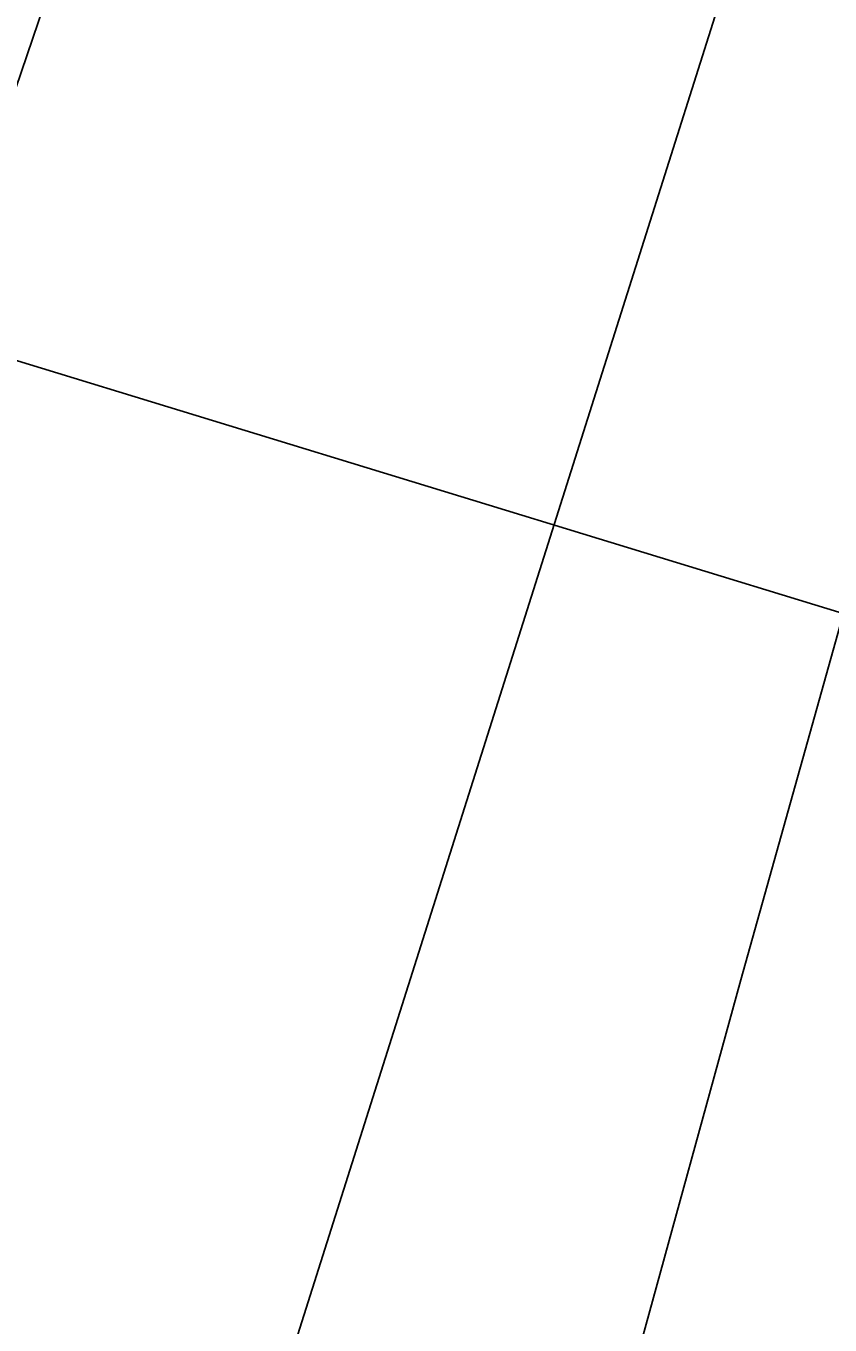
# Model space of a CAD drawing. Extents: x 3297716 to 3335574, y 688621 to 713991.
# Drawn here: x 3323571.2 to 3323670.1, y 697076 to 697235.7 of the extents above; entities that cross this region are included whole.
import ezdxf

# ---------------------------------------------------------------- set-up
doc = ezdxf.new("R2010")
doc.units = 0
for name, color, linetype in [('V-RIVR-EDGE', 7, 'Continuous'), ('V-RIVR-RANG', 7, 'Continuous'), ('V-TOPO-DPTH', 7, 'Continuous'), ('V-TOPO-MAJR', 7, 'Continuous'), ('V-TOPO-MINR', 7, 'Continuous')]:
    doc.layers.add(name, color=color, linetype=linetype)

msp = doc.modelspace()

# ---------------------------------------------------------------- linework, layer by layer
at = {"layer": 'V-RIVR-EDGE'}
msp.add_spline([(3322948.366287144, 694020.914767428), (3322949.4141121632, 694024.6369113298), (3322957.602035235, 694042.4556020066), (3322966.987881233, 694074.2322378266), (3322979.8744808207, 694110.2660500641), (3322999.013836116, 694165.6745500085), (3323019.31083972, 694218.7533695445), (3323047.4165960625, 694293.142044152), (3323064.985570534, 694340.7983676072), (3323068.5227630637, 694359.7919671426), (3323070.099856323, 694370.2587478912), (3323070.903266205, 694381.5030476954), (3323071.352437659, 694406.3213277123), (3323072.9285719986, 694416.4003078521), (3323078.7714719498, 694426.8565404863), (3323084.230406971, 694438.8649344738), (3323087.357743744, 694448.9400789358), (3323090.11358154, 694465.6087926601), (3323090.51768378, 694472.200444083), (3323089.3744192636, 694480.3471336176), (3323089.386885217, 694485.3885415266), (3323093.6795416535, 694496.2364104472), (3323102.6353945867, 694510.9507784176), (3323113.519702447, 694521.3945450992), (3323114.309687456, 694527.2096363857), (3323113.949695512, 694538.4568129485), (3323114.762694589, 694553.5791188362), (3323118.7011125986, 694578.0009679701), (3323122.9966457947, 694590.0122387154), (3323131.9640057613, 694609.3802139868), (3323139.744949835, 694619.4438514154), (3323140.917940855, 694623.3189807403), (3323134.3349197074, 694627.2132884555), (3323134.341632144, 694629.9278927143), (3323141.3556052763, 694643.4836534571), (3323147.9645172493, 694650.0599621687), (3323149.147097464, 694657.8130975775), (3323151.8856747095, 694667.5014003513), (3323156.9616037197, 694681.4497563), (3323161.663156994, 694700.8282796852), (3323165.5871912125, 694719.4331196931), (3323168.713569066, 694729.1204635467), (3323174.948105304, 694741.1269396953), (3323179.2369260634, 694750.4236061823), (3323184.311896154, 694763.9841615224), (3323190.1528782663, 694773.6647929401), (3323189.3964554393, 694781.4227229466), (3323190.575199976, 694787.6246559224), (3323200.325832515, 694810.093118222), (3323212.421488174, 694839.9240385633), (3323221.02310268, 694868.2123867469), (3323223.7760637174, 694883.7176986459), (3323229.641018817, 694903.093345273), (3323232.778903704, 694917.4342964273), (3323234.7505100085, 694930.6147225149), (3323239.0508378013, 694944.5649963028), (3323242.1752978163, 694953.4767389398), (3323245.70386007, 694968.980133), (3323248.836950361, 694981.3820811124), (3323256.253107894, 695000.7538920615), (3323259.3708554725, 695006.9510304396), (3323262.095048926, 695010.8223240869), (3323260.9575379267, 695021.2958172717), (3323261.3683526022, 695030.6020729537), (3323262.5538095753, 695039.5186101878), (3323266.06319344, 695047.2659920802), (3323266.462501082, 695051.9186404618), (3323266.1120983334, 695067.043823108), (3323267.315774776, 695083.3285719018), (3323269.6905243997, 695102.712848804), (3323271.273371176, 695115.5064332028), (3323274.789467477, 695125.968419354), (3323280.228265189, 695129.8330005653), (3323284.902968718, 695138.353106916), (3323287.2566221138, 695149.2057704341), (3323288.843304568, 695163.550557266), (3323288.85768836, 695169.367566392), (3323285.7629548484, 695172.4776426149), (3323285.773502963, 695176.7434493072), (3323290.0575291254, 695184.101112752), (3323291.2401093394, 695191.8542481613), (3323304.1113662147, 695221.6832506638), (3323311.1358874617, 695239.5048180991), (3323319.7566803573, 695275.5491784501), (3323326.0573820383, 695314.3138965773), (3323328.486790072, 695355.8028081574), (3323328.182415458, 695389.5424200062), (3323328.992537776, 695403.5013240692), (3323333.289029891, 695415.9003954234), (3323336.8012905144, 695424.811179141), (3323336.8195099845, 695432.1793907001), (3323336.830058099, 695436.4451973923), (3323334.507090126, 695438.0021533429), (3323333.741078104, 695441.8820772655), (3323334.1451803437, 695448.4737286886), (3323336.0899369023, 695450.7957377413), (3323336.505546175, 695462.0409964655), (3323334.9677686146, 695467.4740406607), (3323336.535272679, 695474.062815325), (3323337.7216885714, 695483.367153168), (3323338.900433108, 695489.5690861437), (3323338.9301596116, 695501.5909050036), (3323339.7239802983, 695508.9571987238), (3323344.3785465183, 695509.3334922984), (3323347.511636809, 695521.7354404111), (3323348.689422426, 695527.5495727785), (3323352.1844224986, 695529.4799455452), (3323353.747131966, 695534.1297171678), (3323353.7509676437, 695535.6809196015), (3323351.8148413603, 695536.8491160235), (3323349.5110517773, 695546.162084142), (3323347.230276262, 695564.7822668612), (3323348.4214867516, 695576.0256077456), (3323350.758838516, 695580.2856609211), (3323348.829424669, 695584.1684616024), (3323346.131122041, 695590.7677843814), (3323352.3982615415, 695615.9594812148), (3323351.6293727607, 695618.6760033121), (3323350.4688476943, 695619.8422818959), (3323349.7335210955, 695636.1318252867), (3323350.5235061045, 695641.9469165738), (3323355.5764210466, 695646.5880579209), (3323358.322669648, 695659.3787655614), (3323360.2722208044, 695663.6397776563), (3323363.373666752, 695663.2443056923), (3323363.3592829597, 695657.4272965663), (3323367.216192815, 695648.8860939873), (3323370.3205155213, 695649.6540238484), (3323370.74379615, 695664.0016874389), (3323374.2503032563, 695670.5856675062), (3323381.254687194, 695680.2634221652), (3323382.047548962, 695687.2419152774), (3323388.698653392, 695710.8814507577), (3323396.5179542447, 695736.4571125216), (3323397.7034112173, 695745.3736497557), (3323398.499149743, 695753.5155446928), (3323397.7379323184, 695759.3344716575), (3323393.8762278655, 695765.9366711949), (3323394.2832068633, 695773.691724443), (3323399.3466699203, 695782.5986724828), (3323407.1093945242, 695785.294098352), (3323417.967811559, 695785.2672486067), (3323417.976441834, 695788.757454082), (3323420.721731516, 695801.1603611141), (3323422.293071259, 695809.3003382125), (3323424.6380943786, 695816.6627962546), (3323424.665903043, 695827.9090138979), (3323425.8379351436, 695831.3963426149), (3323428.559251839, 695834.1042344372), (3323437.473871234, 695832.1431762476), (3323439.0327450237, 695835.2417454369), (3323431.6750815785, 695839.5257715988), (3323429.7552569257, 695847.2865783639), (3323429.780188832, 695857.369394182), (3323430.5864754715, 695869.7770958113), (3323433.7042230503, 695875.9742341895), (3323435.265014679, 695879.8484045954), (3323433.7329906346, 695887.6082524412), (3323434.9098173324, 695893.0345841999), (3323438.4144066, 695898.8429630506), (3323445.79987871, 695905.8051545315), (3323452.791796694, 695910.4415012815), (3323454.3487526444, 695912.7644692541), (3323453.196857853, 695917.4209533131), (3323447.3932736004, 695922.8645456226), (3323447.404780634, 695927.5181529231), (3323447.416287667, 695932.1717602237), (3323452.107292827, 695947.284476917), (3323456.0351627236, 695967.4405193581), (3323463.0577661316, 695984.4864855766), (3323466.9482381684, 695989.5183042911), (3323475.1035579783, 695994.1517742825), (3323476.276548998, 695998.0269036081), (3323476.29093279, 696003.8439127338), (3323479.0218386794, 696010.4298106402), (3323484.859944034, 696018.9470402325), (3323492.248292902, 696027.0726335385), (3323500.4103251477, 696034.420707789), (3323505.8702190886, 696046.8169023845), (3323508.9841309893, 696051.4628383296), (3323516.364808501, 696056.4860267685), (3323519.4835149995, 696063.0709657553), (3323526.0885912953, 696068.0960720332), (3323531.5379371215, 696076.2264599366), (3323536.21455849, 696085.5221675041), (3323536.2270244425, 696090.5635754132), (3323531.979437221, 696097.9423350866), (3323530.438782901, 696102.2119774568), (3323530.444536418, 696104.5387811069), (3323533.94049541, 696106.8569544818), (3323544.0789285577, 696129.3244578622), (3323548.748837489, 696135.9055611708), (3323553.436965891, 696149.8548760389), (3323555.396106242, 696157.9938942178), (3323554.638724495, 696165.3640236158), (3323556.59019349, 696170.4006369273), (3323558.1500261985, 696173.8870067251), (3323559.714653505, 696179.3123795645), (3323566.346579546, 696195.1959028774), (3323569.860758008, 696204.8822878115), (3323570.2715726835, 696214.1885434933), (3323571.8304464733, 696217.2871126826), (3323578.0371740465, 696218.047371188), (3323583.086253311, 696221.1373101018), (3323583.8819918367, 696229.2792050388), (3323588.564366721, 696240.9017162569), (3323595.1799911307, 696250.192629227), (3323599.4563459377, 696254.447887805), (3323606.4425104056, 696256.7574309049), (3323608.7856156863, 696263.3442877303), (3323619.356918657, 696304.0374607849), (3323636.948907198, 696361.0009988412), (3323653.396672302, 696425.7234258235), (3323674.5287301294, 696502.8439652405), (3323685.0875671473, 696538.4957303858), (3323701.095749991, 696582.2778834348), (3323710.868437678, 696613.665759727), (3323717.158591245, 696648.1646711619), (3323723.848052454, 696687.3162309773), (3323726.2304734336, 696709.8029127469), (3323735.2342723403, 696743.907311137), (3323756.7119383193, 696803.9636648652), (3323773.9113316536, 696858.9891587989), (3323781.3562567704, 696889.9949879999), (3323782.9237608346, 696896.5837626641), (3323786.031919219, 696898.902894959), (3323786.427391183, 696902.0043409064), (3323784.883860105, 696905.1105814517), (3323782.175968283, 696907.8318981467), (3323782.578152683, 696913.6479483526), (3323780.643944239, 696915.591745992), (3323779.094659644, 696916.3711828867), (3323779.1167147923, 696925.2905968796), (3323780.318473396, 696940.7997444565), (3323785.4030326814, 696958.2383058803), (3323787.753809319, 696967.927567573), (3323789.6918534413, 696967.5349723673), (3323796.2825459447, 696966.7430695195), (3323797.839501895, 696969.066037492), (3323798.238809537, 696973.7186858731), (3323801.3910782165, 696993.8766461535), (3323801.422722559, 697006.6740662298), (3323801.468750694, 697025.2884954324), (3323803.4509051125, 697042.7347282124), (3323803.8607608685, 697051.6531832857), (3323803.869391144, 697055.1433887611), (3323801.1643760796, 697059.0281072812), (3323800.3964462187, 697062.1324299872), (3323801.9514843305, 697063.6797967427), (3323806.9928922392, 697063.6673307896), (3323807.3893231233, 697067.1565773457), (3323807.415213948, 697077.6271937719), (3323807.8298643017, 697088.4846518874), (3323810.182558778, 697098.9495147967), (3323812.5342943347, 697109.026577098), (3323817.962543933, 697108.6253516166), (3323823.39367029, 697109.387527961), (3323824.5609077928, 697110.9358536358), (3323821.4652153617, 697113.6581292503), (3323821.085086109, 697116.761493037), (3323819.923602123, 697117.5399710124), (3323809.84941658, 697121.0551083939), (3323809.46545165, 697122.6072697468), (3323809.4731230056, 697125.709674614), (3323818.4376062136, 697143.9142480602), (3323821.5716554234, 697156.7039967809), (3323825.451579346, 697157.4700088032), (3323830.8817467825, 697157.8443845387), (3323833.9889462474, 697159.7757162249), (3323833.9946997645, 697162.1025198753), (3323830.1214882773, 697164.0511121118), (3323823.528877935, 697164.067413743), (3323823.148748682, 697167.1707775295), (3323823.1554611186, 697169.885381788), (3323825.0982998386, 697171.4317896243), (3323827.8138630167, 697171.8128777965), (3323829.3660243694, 697172.196842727), (3323830.147379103, 697174.5217285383), (3323831.7100885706, 697179.1715001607), (3323834.043604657, 697181.8803509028), (3323834.0570295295, 697187.3095594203), (3323836.42027212, 697202.0402290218), (3323835.2664594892, 697205.9211118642), (3323827.1351126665, 697210.9826570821), (3323823.2695725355, 697216.0336541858), (3323822.8923200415, 697220.3004197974), (3323824.455029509, 697224.9501914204), (3323826.8038883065, 697233.863851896), (3323831.4795507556, 697242.7717588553), (3323836.5621922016, 697259.4347190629), (3323841.2733346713, 697282.6912485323), (3323847.535679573, 697305.9439423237), (3323851.8436787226, 697322.9966209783), (3323857.30932618, 697337.7196192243), (3323865.101777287, 697352.4368639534), (3323867.8441902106, 697363.6763691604), (3323867.087767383, 697371.4342991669), (3323864.781101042, 697379.5838654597), (3323867.138590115, 697391.9877314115), (3323875.3504861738, 697419.5014372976), (3323883.142937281, 697434.2186820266), (3323896.773493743, 697457.4531563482), (3323907.27959019, 697471.7758880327), (3323915.068205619, 697484.9419303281), (3323917.8202077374, 697500.059441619), (3323925.6395085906, 697525.6351033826), (3323933.834144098, 697546.1683983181), (3323940.075392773, 697560.8894787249), (3323942.0345331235, 697569.028496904), (3323946.7197847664, 697581.8144099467), (3323953.3488340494, 697596.5345314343), (3323965.8303724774, 697625.5888916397), (3323975.5790871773, 697647.2817527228), (3323979.108608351, 697663.1729473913), (3323983.4137307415, 697679.0622242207), (3323992.005756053, 697703.4725663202), (3323996.7044325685, 697721.6876878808), (3324001.768854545, 697730.9824365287), (3324007.608877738, 697740.275267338), (3324011.530035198, 697757.7167055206), (3324016.234465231, 697778.2586307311), (3324014.7503871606, 697805.4085089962), (3324012.861247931, 697825.5789352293), (3324013.656986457, 697833.7208301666), (3324020.7141109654, 697864.7276182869), (3324032.9037407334, 697932.5629982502), (3324038.393361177, 697956.9810117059), (3324042.6812230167, 697965.8898775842), (3324046.575530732, 697972.4728987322), (3324050.8729817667, 697985.2597706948), (3324055.9306913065, 697991.839915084), (3324055.941239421, 697996.105721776), (3324055.5716582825, 698003.474892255), (3324056.792595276, 698026.7400519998), (3324061.141827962, 698060.4681568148), (3324067.83416593, 698100.7831184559), (3324075.2973105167, 698139.1571592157), (3324081.5471894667, 698157.3684450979), (3324088.5554090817, 698168.5974021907), (3324090.8965965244, 698174.4086577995), (3324094.80720587, 698187.5842892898), (3324095.6230817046, 698203.8699970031), (3324097.26154581, 698239.1560166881), (3324100.4454588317, 698272.1113970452), (3324108.318459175, 698319.4038928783), (3324118.9156529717, 698370.567682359), (3324132.5970321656, 698414.3555889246), (3324146.3426589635, 698484.1261362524), (3324153.002393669, 698511.2558772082), (3324155.7438476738, 698522.1075818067), (3324161.575240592, 698527.9102071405), (3324167.807858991, 698539.1410820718), (3324172.4959873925, 698553.09039694), (3324172.5199603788, 698562.7854121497), (3324169.43865174, 698571.3246968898), (3324162.0963310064, 698581.8135327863), (3324160.9425183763, 698585.6944156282), (3324160.9501897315, 698588.7968204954), (3324167.2480146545, 698626.3981367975), (3324180.217081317, 698695.7828013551), (3324201.7935160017, 698795.7826177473), (3324223.6973393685, 698871.3500368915), (3324235.4301263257, 698911.2647319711), (3324246.7501807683, 698941.0975701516), (3324253.0249916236, 698969.3916718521), (3324262.801514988, 699002.3307505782), (3324270.197535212, 699013.5587487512), (3324276.820830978, 699025.9520665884), (3324280.341721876, 699038.3530557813), (3324280.3656948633, 699048.0480709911), (3324280.0009083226, 699057.3562445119), (3324275.754280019, 699065.1228047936), (3324274.631152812, 699081.4133071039), (3324272.355171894, 699101.9724928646), (3324269.6933082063, 699123.308238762), (3324271.681216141, 699143.0812751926), (3324274.8411561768, 699166.3416403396), (3324284.6243919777, 699201.9953233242), (3324289.3422468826, 699227.9664570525), (3324288.9860906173, 699240.7648360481), (3324287.448313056, 699246.1978802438), (3324284.354538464, 699249.6957570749), (3324270.408100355, 699255.5472873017), (3324268.4806043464, 699260.2056891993), (3324271.223976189, 699271.8329950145), (3324280.526396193, 699269.8709779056), (3324281.308709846, 699272.5836643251), (3324283.667157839, 699285.3753308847), (3324286.4345026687, 699306.6976519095), (3324288.412821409, 699322.592682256), (3324292.3397323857, 699342.360924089), (3324299.3786374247, 699365.9995006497), (3324314.285748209, 699434.9915700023), (3324317.7874607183, 699439.6365470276), (3324326.706874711, 699439.6144918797), (3324329.8150330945, 699441.9336241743), (3324329.8303758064, 699448.1384339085), (3324329.838047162, 699451.2408387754), (3324334.8890442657, 699455.1063789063), (3324345.3769212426, 699462.0608990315), (3324350.0621728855, 699474.8468120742), (3324350.094776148, 699488.0320327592), (3324350.1177902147, 699497.3392473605), (3324354.0437422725, 699516.7196885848), (3324362.6463156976, 699545.3958373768), (3324370.4560273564, 699567.0934930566), (3324371.64052541, 699575.622229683), (3324363.525480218, 699587.2763852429), (3324361.209224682, 699591.5479454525), (3324361.220731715, 699596.2015527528), (3324361.2322387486, 699600.8551600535), (3324374.9069055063, 699641.9284623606), (3324390.560849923, 699699.2845956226), (3324404.2527772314, 699747.3383088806), (3324408.9859748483, 699779.5142523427), (3324416.846509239, 699821.7653402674), (3324421.1573851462, 699839.9814207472), (3324418.8660615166, 699854.3357967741), (3324419.2778351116, 699864.0298530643), (3324419.284547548, 699866.7444573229), (3324416.960620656, 699867.9136126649), (3324409.5991215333, 699870.6464363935), (3324408.828314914, 699872.5873572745), (3324409.611587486, 699875.6878443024), (3324415.0733992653, 699888.8596401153), (3324417.048841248, 699903.5912686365), (3324417.0728142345, 699913.2862838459), (3324415.1520306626, 699920.6592900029), (3324412.446056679, 699924.1562079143), (3324416.7530969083, 699940.8210859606), (3324421.0121911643, 699938.0959335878), (3324424.9410199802, 699958.6397766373), (3324426.9576954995, 699990.0468313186), (3324429.7336706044, 700014.8593578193), (3324433.688390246, 700045.8738172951), (3324439.5926610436, 700081.1492888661), (3324442.7794508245, 700115.2680710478), (3324446.2878757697, 700122.6276523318), (3324447.0797786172, 700129.2183448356), (3324446.7428007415, 700149.7727359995), (3324449.525488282, 700177.2998667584), (3324456.9963042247, 700218.7763123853), (3324465.2235429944, 700252.4948280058), (3324468.7693657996, 700274.9786330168), (3324468.828818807, 700299.0222707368), (3324471.6412328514, 700338.5712203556), (3324481.4867984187, 700399.4319428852), (3324496.0540545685, 700487.8150015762), (3324505.1336081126, 700552.5556480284), (3324518.174593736, 700651.0253582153), (3324528.8389118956, 700729.335190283), (3324548.85839063, 700827.0120387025), (3324554.7463597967, 700855.694899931), (3324559.0246324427, 700860.7257597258), (3324565.2476616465, 700868.0786285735), (3324568.379793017, 700880.0927760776), (3324568.3922589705, 700885.1341839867), (3324563.753994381, 700891.3505007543), (3324563.3757829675, 700895.2294657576), (3324563.3844132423, 700898.719671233), (3324568.0907611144, 700920.0371976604), (3324578.2474137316, 700949.8729126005), (3324578.664940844, 700961.8937725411), (3324576.775801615, 700982.0641987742), (3324579.560406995, 701010.3669307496), (3324583.109106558, 701034.0141375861), (3324587.7799744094, 701040.9830415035), (3324591.2768923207, 701043.6890154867), (3324604.4736200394, 701048.3100195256), (3324610.3011772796, 701052.5614424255), (3324613.0311242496, 701058.7595397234), (3324615.763947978, 701066.1210388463), (3324624.7715825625, 701101.7766396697), (3324630.726676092, 701157.6055434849), (3324636.70382477, 701222.3538612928), (3324632.92746415, 701263.470314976), (3324633.7912859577, 701299.1460531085), (3324636.9684865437, 701329.3868292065), (3324647.9601933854, 701383.2642640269), (3324651.114379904, 701404.1978255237), (3324653.483376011, 701421.255298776), (3324659.3799754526, 701453.4283654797), (3324663.718660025, 701482.8906636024), (3324662.5897793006, 701496.854362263), (3324663.009224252, 701509.6508234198), (3324668.096660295, 701528.2527866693), (3324671.2479700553, 701548.0229463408), (3324672.0648048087, 701564.6964546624), (3324673.2771115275, 701584.4714089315), (3324678.352081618, 701598.031964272), (3324681.13285132, 701624.7834938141), (3324682.3259796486, 701636.8024359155), (3324688.164085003, 701645.3196655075), (3324695.941193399, 701653.832100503), (3324697.124732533, 701661.9730365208), (3324700.301933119, 701692.2138126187)], degree=3, dxfattribs=at)
at = {"layer": 'V-RIVR-RANG'}
msp.add_line((3324423.0363, 696933.5612000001), (3323237.3088, 697296.3975999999), dxfattribs=at)
at = {"layer": 'V-TOPO-DPTH'}
for points in [[(3323180.956695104, 695513.6983570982), (3323264.8485556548, 695853.3646533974), (3323273.6320924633, 695888.4322090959), (3323282.5690653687, 695923.4600794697), (3323291.7361924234, 695958.4284218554), (3323301.0567555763, 695993.3570789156), (3323308.649272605, 696021.438914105), (3323321.850092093, 696070.3870572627), (3323335.0094573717, 696119.3463143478), (3323348.1066413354, 696168.322242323), (3323361.1623710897, 696217.3092842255), (3323494.3773140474, 696718.4299995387), (3323498.4682282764, 696733.5362570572), (3323502.652333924, 696748.6161911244), (3323506.9762267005, 696763.6566400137), (3323511.393310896, 696778.6707654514), (3323515.915803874, 696793.654214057), (3323520.485629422, 696808.6230896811), (3323525.126453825, 696823.5701058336), (3323529.814610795, 696838.5025490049), (3323746.265453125, 697522.2467696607)], [(3323746.265453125, 697522.2467696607), (3323529.814610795, 696838.5025490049), (3323525.126453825, 696823.5701058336), (3323520.485629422, 696808.6230896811), (3323515.915803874, 696793.654214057), (3323511.393310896, 696778.6707654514), (3323506.9762267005, 696763.6566400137), (3323502.652333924, 696748.6161911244), (3323498.4682282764, 696733.5362570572), (3323494.3773140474, 696718.4299995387), (3323361.1623710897, 696217.3092842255), (3323348.1066413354, 696168.322242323), (3323335.0094573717, 696119.3463143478), (3323321.850092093, 696070.3870572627), (3323308.649272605, 696021.438914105), (3323301.0567555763, 695993.3570789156), (3323291.7361924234, 695958.4284218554), (3323282.5690653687, 695923.4600794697), (3323273.6320924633, 695888.4322090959), (3323264.8485556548, 695853.3646533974), (3323180.956695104, 695513.6983570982)], [(3323713.1978988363, 697310.7941773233), (3323686.021332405, 697214.6708860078), (3323659.1165954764, 697118.4721901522), (3323632.6196027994, 697022.1603874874), (3323606.3944396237, 696925.7731802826), (3323570.5936935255, 696793.0833845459), (3323562.430247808, 696762.9962115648), (3323554.210088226, 696732.9246277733), (3323545.904857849, 696702.8764277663), (3323537.5429136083, 696672.8438169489), (3323514.727287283, 696591.3460885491), (3323494.7167033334, 696520.6338255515), (3323474.441751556, 696449.9982501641), (3323453.7702480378, 696379.4777061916), (3323432.834376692, 696309.033849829), (3323325.047735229, 695950.0554850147), (3323319.576945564, 695931.4178574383), (3323314.260341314, 695912.7373757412), (3323309.175015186, 695893.9926128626), (3323304.2438744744, 695875.2049958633), (3323274.195555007, 695757.7702458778), (3323254.908896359, 695680.105455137), (3323236.359177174, 695602.2705478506), (3323218.9148671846, 695524.1804657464)], [(3323713.1978988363, 697310.7941773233), (3323686.021332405, 697214.6708860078), (3323659.1165954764, 697118.4721901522), (3323632.6196027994, 697022.1603874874), (3323606.3944396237, 696925.7731802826), (3323570.5936935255, 696793.0833845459), (3323562.430247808, 696762.9962115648), (3323554.210088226, 696732.9246277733), (3323545.904857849, 696702.8764277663), (3323537.5429136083, 696672.8438169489), (3323514.727287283, 696591.3460885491), (3323494.7167033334, 696520.6338255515), (3323474.441751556, 696449.9982501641), (3323453.7702480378, 696379.4777061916), (3323432.834376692, 696309.033849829), (3323325.047735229, 695950.0554850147), (3323319.576945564, 695931.4178574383), (3323314.260341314, 695912.7373757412), (3323309.175015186, 695893.9926128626), (3323304.2438744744, 695875.2049958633), (3323274.195555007, 695757.7702458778), (3323254.908896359, 695680.105455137), (3323236.359177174, 695602.2705478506), (3323218.9148671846, 695524.1804657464)]]:
    msp.add_lwpolyline(points, dxfattribs=at)
at = {"layer": 'V-TOPO-MAJR'}
msp.add_lwpolyline([(3323306.4576088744, 696308.028839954), (3323328.5198252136, 696398.7022375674), (3323350.4294260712, 696489.4129730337), (3323400.287399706, 696696.9844856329), (3323409.9839347, 696735.4256221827), (3323420.2582601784, 696773.7046200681), (3323431.3992713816, 696811.7404099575), (3323443.118073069, 696849.6140611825), (3323448.132416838, 696865.1909784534), (3323462.904726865, 696910.6941046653), (3323477.826996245, 696956.1475878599), (3323492.974204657, 697001.5266065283), (3323508.271372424, 697046.8559821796), (3323668.27164043, 697517.1299806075)], dxfattribs=at)
at = {"layer": 'V-TOPO-MINR'}
for points in [[(3323746.265453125, 697522.2467696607), (3323529.814610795, 696838.5025490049), (3323525.126453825, 696823.5701058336), (3323520.485629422, 696808.6230896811), (3323515.915803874, 696793.654214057), (3323511.393310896, 696778.6707654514), (3323506.9762267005, 696763.6566400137), (3323502.652333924, 696748.6161911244), (3323498.4682282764, 696733.5362570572), (3323494.3773140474, 696718.4299995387), (3323361.1623710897, 696217.3092842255), (3323348.1066413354, 696168.322242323), (3323335.0094573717, 696119.3463143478), (3323321.850092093, 696070.3870572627), (3323308.649272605, 696021.438914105), (3323301.0567555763, 695993.3570789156), (3323291.7361924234, 695958.4284218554), (3323282.5690653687, 695923.4600794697), (3323273.6320924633, 695888.4322090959), (3323264.8485556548, 695853.3646533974), (3323180.956695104, 695513.6983570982)], [(3323218.9148671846, 695524.1804657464), (3323236.359177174, 695602.2705478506), (3323254.908896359, 695680.105455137), (3323274.195555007, 695757.7702458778), (3323304.2438744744, 695875.2049958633), (3323309.175015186, 695893.9926128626), (3323314.260341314, 695912.7373757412), (3323319.576945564, 695931.4178574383), (3323325.047735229, 695950.0554850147), (3323432.834376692, 696309.033849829), (3323453.7702480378, 696379.4777061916), (3323474.441751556, 696449.9982501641), (3323494.7167033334, 696520.6338255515), (3323514.727287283, 696591.3460885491), (3323537.5429136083, 696672.8438169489), (3323545.904857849, 696702.8764277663), (3323554.210088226, 696732.9246277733), (3323562.430247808, 696762.9962115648), (3323570.5936935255, 696793.0833845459), (3323606.3944396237, 696925.7731802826), (3323632.6196027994, 697022.1603874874), (3323659.1165954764, 697118.4721901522), (3323686.021332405, 697214.6708860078), (3323713.1978988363, 697310.7941773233)]]:
    msp.add_lwpolyline(points, dxfattribs=at)

doc.saveas('drawing.dxf')
